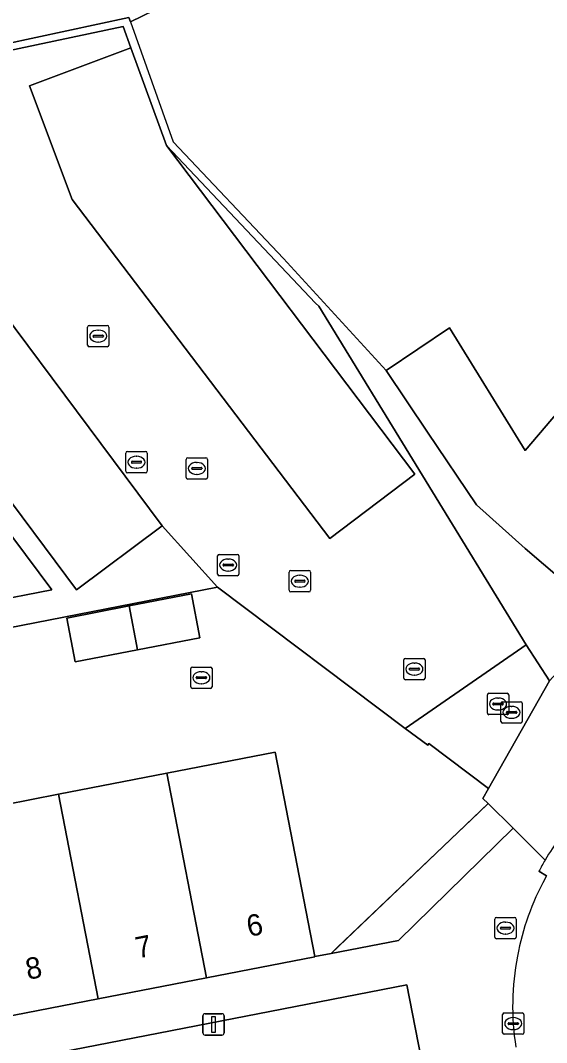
# Model space of a CAD drawing. Extents: x 162172 to 163187, y 382874 to 383685.
# Drawn here: x 163045.92 to 163070.59, y 383450.29 to 383498.17 of the extents above; entities that cross this region are included whole.
import ezdxf

# ---------------------------------------------------------------- set-up
doc = ezdxf.new("R2010")
doc.units = 0
for name, color, linetype in [('IMGEO_Erf', 7, 'Continuous'), ('IMGEO_Groenvoorziening', 7, 'Continuous'), ('IMGEO_Hek', 7, 'Continuous'), ('IMGEO_Kolk', 7, 'Continuous'), ('IMGEO_Lichtmast', 7, 'Continuous'), ('IMGEO_Muur', 7, 'Continuous'), ('IMGEO_Pand', 7, 'Continuous'), ('IMGEO_Pand_nummerreeks', 7, 'Continuous'), ('IMGEO_Parkeervlak_halfverhard', 7, 'Continuous'), ('IMGEO_Parkeervlak_open', 7, 'Continuous'), ('IMGEO_Rijbaan_lokaal_open', 7, 'Continuous'), ('IMGEO_Rioolput', 7, 'Continuous'), ('IMGEO_Voetpad_open', 7, 'Continuous')]:
    doc.layers.add(name, color=color, linetype=linetype)

msp = doc.modelspace()

# ---------------------------------------------------------------- linework, layer by layer
at = {"layer": 'IMGEO_Erf'}
for points in [[(163060.691, 383502.792), (163051.077, 383498.115), (163051.005, 383498.317), (163030.645, 383493.943)], [(163039.873, 383495.593), (163050.738, 383497.888), (163051.099, 383496.896), (163052.766, 383492.316), (163059.763, 383484.936), (163059.909, 383484.782), (163069.637, 383468.92), (163070.728, 383467.236)], [(163026.061, 383467.35), (163047.394, 383471.506), (163030.837, 383493.685)], [(163072.163, 383471.236), (163069.587, 383473.443), (163067.304, 383475.486), (163065.012, 383478.879), (163063.062, 383481.768), (163066.036, 383483.777), (163069.576, 383478.034), (163072.712, 383481.693)], [(163042.638, 383460.934), (163047.716, 383461.922), (163052.793, 383462.91), (163057.87, 383463.898), (163059.729, 383454.322), (163060.493, 383454.469), (163067.852, 383461.487), (163067.604, 383461.733), (163067.864, 383462.191), (163065.074, 383464.298), (163065.014, 383464.218), (163063.964, 383465.011), (163055.165, 383471.624), (163026.337, 383466.007)]]:
    msp.add_lwpolyline(points, dxfattribs=at)
msp.add_lwpolyline([(163048.101, 383470.18), (163051.019, 383470.749), (163053.937, 383471.318), (163054.333, 383469.257), (163051.42, 383468.691), (163048.489, 383468.121)], close=True, dxfattribs=at)
at = {"layer": 'IMGEO_Groenvoorziening'}
msp.add_lwpolyline([(163069.014, 383460.336), (163067.852, 383461.487), (163060.493, 383454.469), (163063.647, 383455.078)], close=True, dxfattribs=at)
at = {"layer": 'IMGEO_Hek'}
msp.add_lwpolyline([(163051.077, 383498.115), (163053.086, 383492.484), (163058.257, 383487.022), (163063.062, 383481.768)], dxfattribs=at)
at = {"layer": 'IMGEO_Kolk'}
for p, q in [((163049.146, 383483.885), (163049.998, 383483.885)), ((163049.071, 383482.959), (163049.071, 383483.811)), ((163049.33, 383483.379), (163049.33, 383483.391)), ((163049.373, 383483.428), (163049.771, 383483.428)), ((163049.559, 383483.665), (163049.584, 383483.665)), ((163049.814, 383483.391), (163049.814, 383483.379)), ((163050.072, 383483.811), (163050.072, 383482.959)), ((163049.998, 383482.885), (163049.146, 383482.885)), ((163049.768, 383483.342), (163049.37, 383483.342)), ((163049.582, 383483.105), (163049.557, 383483.105)), ((163053.768, 383477.687), (163054.62, 383477.687)), ((163053.693, 383476.761), (163053.693, 383477.613)), ((163053.952, 383477.181), (163053.952, 383477.193)), ((163054.39, 383477.144), (163053.992, 383477.144)), ((163053.995, 383477.23), (163054.393, 383477.23)), ((163054.181, 383477.467), (163054.206, 383477.467)), ((163054.436, 383477.193), (163054.436, 383477.181)), ((163054.694, 383477.613), (163054.694, 383476.761)), ((163054.62, 383476.687), (163053.768, 383476.687)), ((163054.204, 383476.907), (163054.179, 383476.907)), ((163058.597, 383472.405), (163059.449, 383472.405)), ((163058.522, 383471.479), (163058.522, 383472.331)), ((163058.781, 383471.899), (163058.781, 383471.911)), ((163058.824, 383471.948), (163059.222, 383471.948)), ((163059.01, 383472.185), (163059.035, 383472.185)), ((163059.265, 383471.911), (163059.265, 383471.899)), ((163059.523, 383472.331), (163059.523, 383471.479)), ((163059.449, 383471.405), (163058.597, 383471.405)), ((163059.219, 383471.862), (163058.821, 383471.862)), ((163059.033, 383471.625), (163059.008, 383471.625)), ((163063.892, 383467.362), (163063.892, 383468.214)), ((163063.967, 383468.288), (163064.819, 383468.288)), ((163064.38, 383468.068), (163064.405, 383468.068)), ((163064.893, 383468.214), (163064.893, 383467.362)), ((163053.908, 383466.958), (163053.908, 383467.81)), ((163053.983, 383467.884), (163054.835, 383467.884)), ((163054.396, 383467.664), (163054.421, 383467.664)), ((163054.909, 383467.81), (163054.909, 383466.958)), ((163064.151, 383467.782), (163064.151, 383467.794)), ((163064.589, 383467.745), (163064.191, 383467.745)), ((163064.194, 383467.831), (163064.592, 383467.831)), ((163064.635, 383467.794), (163064.635, 383467.782)), ((163054.167, 383467.378), (163054.167, 383467.39)), ((163054.605, 383467.341), (163054.207, 383467.341)), ((163054.21, 383467.427), (163054.608, 383467.427)), ((163054.419, 383467.104), (163054.394, 383467.104)), ((163054.651, 383467.39), (163054.651, 383467.378)), ((163064.819, 383467.288), (163063.967, 383467.288)), ((163064.403, 383467.508), (163064.378, 383467.508)), ((163054.835, 383466.884), (163053.983, 383466.884)), ((163068.523, 383450.755), (163068.523, 383451.607)), ((163068.598, 383451.681), (163069.45, 383451.681)), ((163069.011, 383451.461), (163069.036, 383451.461)), ((163069.524, 383451.607), (163069.524, 383450.755)), ((163068.782, 383451.175), (163068.782, 383451.187)), ((163069.22, 383451.138), (163068.822, 383451.138)), ((163068.825, 383451.224), (163069.223, 383451.224)), ((163069.034, 383450.901), (163069.009, 383450.901)), ((163069.266, 383451.187), (163069.266, 383451.175)), ((163069.45, 383450.681), (163068.598, 383450.681))]:
    msp.add_line(p, q, dxfattribs=at)
for points in [[(163049.146, 383483.885), (163049.998, 383483.885)], [(163049.071, 383482.959), (163049.071, 383483.811)], [(163050.072, 383483.811), (163050.072, 383482.959)], [(163049.998, 383482.885), (163049.146, 383482.885)], [(163053.768, 383477.687), (163054.62, 383477.687)], [(163053.693, 383476.761), (163053.693, 383477.613)], [(163054.694, 383477.613), (163054.694, 383476.761)], [(163054.62, 383476.687), (163053.768, 383476.687)], [(163058.597, 383472.405), (163059.449, 383472.405)], [(163058.522, 383471.479), (163058.522, 383472.331)], [(163059.523, 383472.331), (163059.523, 383471.479)], [(163059.449, 383471.405), (163058.597, 383471.405)], [(163063.892, 383467.362), (163063.892, 383468.214)], [(163063.967, 383468.288), (163064.819, 383468.288)], [(163064.893, 383468.214), (163064.893, 383467.362)], [(163053.908, 383466.958), (163053.908, 383467.81)], [(163053.983, 383467.884), (163054.835, 383467.884)], [(163054.909, 383467.81), (163054.909, 383466.958)], [(163064.819, 383467.288), (163063.967, 383467.288)], [(163054.835, 383466.884), (163053.983, 383466.884)], [(163068.523, 383450.755), (163068.523, 383451.607)], [(163068.598, 383451.681), (163069.45, 383451.681)], [(163069.524, 383451.607), (163069.524, 383450.755)], [(163069.45, 383450.681), (163068.598, 383450.681)]]:
    msp.add_lwpolyline(points, dxfattribs=at)
for centre, radius, start, end in [((163049.148, 383483.809), 0.0765, 91.552, 178.448), ((163049.148, 383483.809), 0.0765, 91.552, 178.448), ((163049.996, 383483.809), 0.0765, 1.552, 88.448), ((163049.996, 383483.809), 0.0765, 1.552, 88.448), ((163049.37, 383483.388), 0.0403, 85.8775, 175.7526), ((163049.367, 383483.378), 0.0366, 178.938, 274.7102), ((163049.771, 383483.385), 0.043, 264.8664, 352.4533), ((163049.775, 383483.39), 0.0386, 1.7309, 96.639), ((163049.148, 383482.961), 0.0765, 181.552, 268.448), ((163049.148, 383482.961), 0.0765, 181.552, 268.448), ((163049.996, 383482.961), 0.0765, 271.552, 358.448), ((163049.996, 383482.961), 0.0765, 271.552, 358.448), ((163053.77, 383477.611), 0.0765, 91.552, 178.448), ((163053.77, 383477.611), 0.0765, 91.552, 178.448), ((163054.618, 383477.611), 0.0765, 1.552, 88.448), ((163054.618, 383477.611), 0.0765, 1.552, 88.448), ((163053.992, 383477.19), 0.0403, 85.8775, 175.7526), ((163053.989, 383477.18), 0.0366, 178.938, 274.7102), ((163054.393, 383477.187), 0.043, 264.8664, 352.4533), ((163054.397, 383477.192), 0.0386, 1.7309, 96.639), ((163053.77, 383476.763), 0.0765, 181.552, 268.448), ((163053.77, 383476.763), 0.0765, 181.552, 268.448), ((163054.618, 383476.763), 0.0765, 271.552, 358.448), ((163054.618, 383476.763), 0.0765, 271.552, 358.448), ((163058.599, 383472.329), 0.0765, 91.552, 178.448), ((163058.599, 383472.329), 0.0765, 91.552, 178.448), ((163059.447, 383472.329), 0.0765, 1.552, 88.448), ((163059.447, 383472.329), 0.0765, 1.552, 88.448), ((163058.821, 383471.908), 0.0403, 85.8775, 175.7526), ((163058.818, 383471.898), 0.0366, 178.938, 274.7102), ((163059.222, 383471.905), 0.043, 264.8664, 352.4533), ((163059.226, 383471.91), 0.0386, 1.7309, 96.639), ((163058.599, 383471.481), 0.0765, 181.552, 268.448), ((163058.599, 383471.481), 0.0765, 181.552, 268.448), ((163059.447, 383471.481), 0.0765, 271.552, 358.448), ((163059.447, 383471.481), 0.0765, 271.552, 358.448), ((163063.969, 383468.212), 0.0765, 91.552, 178.448), ((163063.969, 383468.212), 0.0765, 91.552, 178.448), ((163064.817, 383468.212), 0.0765, 1.552, 88.448), ((163064.817, 383468.212), 0.0765, 1.552, 88.448), ((163053.985, 383467.808), 0.0765, 91.552, 178.448), ((163053.985, 383467.808), 0.0765, 91.552, 178.448), ((163054.833, 383467.808), 0.0765, 1.552, 88.448), ((163054.833, 383467.808), 0.0765, 1.552, 88.448), ((163064.191, 383467.791), 0.0403, 85.8775, 175.7526), ((163064.188, 383467.781), 0.0366, 178.938, 274.7102), ((163064.592, 383467.788), 0.043, 264.8664, 352.4533), ((163064.596, 383467.793), 0.0386, 1.7309, 96.639), ((163054.207, 383467.387), 0.0403, 85.8775, 175.7526), ((163054.204, 383467.377), 0.0366, 178.938, 274.7102), ((163054.608, 383467.384), 0.043, 264.8664, 352.4533), ((163054.612, 383467.389), 0.0386, 1.7309, 96.639), ((163063.969, 383467.364), 0.0765, 181.552, 268.448), ((163063.969, 383467.364), 0.0765, 181.552, 268.448), ((163064.817, 383467.364), 0.0765, 271.552, 358.448), ((163064.817, 383467.364), 0.0765, 271.552, 358.448), ((163053.985, 383466.96), 0.0765, 181.552, 268.448), ((163053.985, 383466.96), 0.0765, 181.552, 268.448), ((163054.833, 383466.96), 0.0765, 271.552, 358.448), ((163054.833, 383466.96), 0.0765, 271.552, 358.448), ((163068.6, 383451.605), 0.0765, 91.552, 178.448), ((163068.6, 383451.605), 0.0765, 91.552, 178.448), ((163069.448, 383451.605), 0.0765, 1.552, 88.448), ((163069.448, 383451.605), 0.0765, 1.552, 88.448), ((163068.822, 383451.184), 0.0403, 85.8775, 175.7526), ((163068.819, 383451.174), 0.0366, 178.938, 274.7102), ((163069.223, 383451.181), 0.043, 264.8664, 352.4533), ((163069.227, 383451.186), 0.0386, 1.7309, 96.639), ((163068.6, 383450.757), 0.0765, 181.552, 268.448), ((163068.6, 383450.757), 0.0765, 181.552, 268.448), ((163069.448, 383450.757), 0.0765, 271.552, 358.448), ((163069.448, 383450.757), 0.0765, 271.552, 358.448)]:
    msp.add_arc(centre, radius, start, end, dxfattribs=at)
for centre, major_axis, ratio, start_param, end_param in [((163049.558, 383483.385), (-0.387, 0.002), 0.722429, 4.712389, 7.853982), ((163049.583, 383483.385), (-0.39, 0.002), 0.717154, 1.570796, 4.712389), ((163054.18, 383477.187), (-0.387, 0.002), 0.722429, 4.712389, 7.853982), ((163054.205, 383477.187), (-0.39, 0.002), 0.717154, 1.570796, 4.712389), ((163059.009, 383471.905), (-0.387, 0.002), 0.722429, 4.712389, 7.853982), ((163059.034, 383471.905), (-0.39, 0.002), 0.717154, 1.570796, 4.712389), ((163064.379, 383467.788), (-0.387, 0.002), 0.722429, 4.712389, 7.853982), ((163064.404, 383467.788), (-0.39, 0.002), 0.717154, 1.570796, 4.712389), ((163054.395, 383467.384), (-0.387, 0.002), 0.722429, 4.712389, 7.853982), ((163054.42, 383467.384), (-0.39, 0.002), 0.717154, 1.570796, 4.712389), ((163069.01, 383451.181), (-0.387, 0.002), 0.722429, 4.712389, 7.853982), ((163069.035, 383451.181), (-0.39, 0.002), 0.717154, 1.570796, 4.712389)]:
    msp.add_ellipse(centre, major_axis=major_axis, ratio=ratio, start_param=start_param, end_param=end_param, dxfattribs=at)
at = {"layer": 'IMGEO_Lichtmast'}
for p, q in [((163054.482, 383450.746), (163054.482, 383451.546)), ((163054.482, 383451.546), (163054.482, 383450.746)), ((163054.582, 383451.646), (163055.372, 383451.646)), ((163055.372, 383451.646), (163054.582, 383451.646)), ((163055.472, 383451.546), (163055.472, 383450.746)), ((163055.472, 383450.746), (163055.472, 383451.546)), ((163055.372, 383450.646), (163054.582, 383450.646)), ((163054.582, 383450.646), (163055.372, 383450.646))]:
    msp.add_line(p, q, dxfattribs=at)
msp.add_lwpolyline([(163054.902, 383451.521), (163055.052, 383451.521), (163055.052, 383450.771), (163054.902, 383450.771), (163054.902, 383451.521)], dxfattribs=at)
for centre, start, end in [((163054.582, 383451.546), 90, 180), ((163054.582, 383451.546), 90, 180), ((163055.372, 383451.546), 0, 90), ((163055.372, 383451.546), 360, 90), ((163054.582, 383450.746), 180, 270), ((163054.582, 383450.746), 180, 270), ((163055.372, 383450.746), 270, 0), ((163055.372, 383450.746), 270, 0)]:
    msp.add_arc(centre, 0.1, start, end, dxfattribs=at)
at = {"layer": 'IMGEO_Muur'}
for points in [[(163066.58, 383507.149), (163061.546, 383503.208), (163061.109, 383502.996), (163060.691, 383502.792), (163051.077, 383498.115)], [(163059.728, 383454.329), (163060.493, 383454.469), (163060.778, 383454.741), (163067.419, 383461.074), (163067.852, 383461.487)]]:
    msp.add_lwpolyline(points, dxfattribs=at)
at = {"layer": 'IMGEO_Pand'}
for points in [[(163063.062, 383481.768), (163065.012, 383478.879), (163067.304, 383475.486), (163069.587, 383473.443), (163072.163, 383471.236), (163073.384, 383470.19), (163078.815, 383476.497), (163075.018, 383479.75), (163072.712, 383481.693), (163069.576, 383478.034), (163066.036, 383483.777)], [(163053.937, 383471.318), (163051.019, 383470.749), (163051.42, 383468.691), (163054.333, 383469.257)], [(163051.019, 383470.749), (163048.101, 383470.18), (163048.489, 383468.121), (163051.42, 383468.691)], [(163057.87, 383463.898), (163052.793, 383462.91), (163054.653, 383453.327), (163059.731, 383454.313), (163059.729, 383454.322)], [(163052.793, 383462.91), (163047.716, 383461.922), (163049.576, 383452.342), (163054.653, 383453.327)], [(163047.716, 383461.922), (163042.638, 383460.934), (163044.498, 383451.356), (163049.576, 383452.342)]]:
    msp.add_lwpolyline(points, close=True, dxfattribs=at)
at = {"layer": 'IMGEO_Parkeervlak_halfverhard'}
for points in [[(163052.766, 383492.316), (163051.099, 383496.896), (163046.356, 383495.105), (163048.351, 383489.786), (163060.42, 383473.912), (163064.413, 383476.925)], [(163040.073, 383494.662), (163035.127, 383493.593), (163036.4, 383487.798), (163048.552, 383471.507), (163052.565, 383474.505), (163041.102, 383489.862)]]:
    msp.add_lwpolyline(points, close=True, dxfattribs=at)
at = {"layer": 'IMGEO_Parkeervlak_open'}
msp.add_lwpolyline([(163005.56, 383505.82), (163013.308, 383490.073), (163015.007, 383490.927), (163017.898, 383491.204), (163030.645, 383493.943), (163051.005, 383498.317), (163051.077, 383498.115), (163060.691, 383502.792)], dxfattribs=at)
at = {"layer": 'IMGEO_Rijbaan_lokaal_open'}
for points in [[(163052.766, 383492.316), (163064.413, 383476.925), (163060.42, 383473.912), (163048.351, 383489.786), (163046.356, 383495.105), (163051.099, 383496.896), (163050.738, 383497.888), (163039.873, 383495.593), (163040.073, 383494.662), (163041.102, 383489.862), (163052.565, 383474.505), (163055.165, 383471.624), (163063.964, 383465.011), (163069.637, 383468.92), (163059.909, 383484.782), (163059.763, 383484.936)], [(163070.728, 383467.236), (163069.637, 383468.92), (163063.964, 383465.011), (163065.014, 383464.218), (163065.074, 383464.298), (163067.864, 383462.191)]]:
    msp.add_lwpolyline(points, close=True, dxfattribs=at)
msp.add_lwpolyline([(163070.587, 383458.108), (163070.553, 383458.047), (163070.52, 383457.986)], dxfattribs=at)
for centre, radius, start, end in [((163081.544, 383451.989), 12.549, 151.4545, 169.194), ((163081.446, 383452.008), 12.449, 169.1945, 188.8954)]:
    msp.add_arc(centre, radius, start, end, dxfattribs=at)
at = {"layer": 'IMGEO_Rioolput'}
for p, q in [((163050.865, 383477.053), (163050.865, 383477.905)), ((163050.94, 383477.979), (163051.792, 383477.979)), ((163051.353, 383477.759), (163051.378, 383477.759)), ((163051.866, 383477.905), (163051.866, 383477.053)), ((163051.124, 383477.473), (163051.124, 383477.485)), ((163051.562, 383477.436), (163051.164, 383477.436)), ((163051.167, 383477.522), (163051.565, 383477.522)), ((163051.376, 383477.199), (163051.351, 383477.199)), ((163051.608, 383477.485), (163051.608, 383477.473)), ((163051.792, 383476.979), (163050.94, 383476.979)), ((163055.163, 383472.236), (163055.163, 383473.088)), ((163055.238, 383473.162), (163056.09, 383473.162)), ((163055.651, 383472.942), (163055.676, 383472.942)), ((163056.164, 383473.088), (163056.164, 383472.236)), ((163055.422, 383472.656), (163055.422, 383472.668)), ((163055.86, 383472.619), (163055.462, 383472.619)), ((163055.465, 383472.705), (163055.863, 383472.705)), ((163055.674, 383472.382), (163055.649, 383472.382)), ((163055.906, 383472.668), (163055.906, 383472.656)), ((163056.09, 383472.162), (163055.238, 383472.162)), ((163067.888, 383466.653), (163068.74, 383466.653)), ((163067.813, 383465.727), (163067.813, 383466.579)), ((163068.072, 383466.147), (163068.072, 383466.159)), ((163068.115, 383466.196), (163068.513, 383466.196)), ((163068.301, 383466.433), (163068.326, 383466.433)), ((163068.444, 383465.335), (163068.444, 383466.187)), ((163068.519, 383466.261), (163069.371, 383466.261)), ((163068.556, 383466.159), (163068.556, 383466.147)), ((163068.814, 383466.579), (163068.814, 383465.727)), ((163069.445, 383466.187), (163069.445, 383465.335)), ((163068.74, 383465.653), (163067.888, 383465.653)), ((163068.51, 383466.11), (163068.112, 383466.11)), ((163068.324, 383465.873), (163068.299, 383465.873)), ((163068.703, 383465.755), (163068.703, 383465.767)), ((163069.141, 383465.718), (163068.743, 383465.718)), ((163068.746, 383465.804), (163069.144, 383465.804)), ((163068.932, 383466.041), (163068.957, 383466.041)), ((163069.187, 383465.767), (163069.187, 383465.755)), ((163069.371, 383465.261), (163068.519, 383465.261)), ((163068.955, 383465.481), (163068.93, 383465.481)), ((163068.161, 383455.229), (163068.161, 383456.081)), ((163068.236, 383456.155), (163069.088, 383456.155)), ((163069.162, 383456.081), (163069.162, 383455.229)), ((163068.42, 383455.649), (163068.42, 383455.661)), ((163068.858, 383455.612), (163068.46, 383455.612)), ((163068.463, 383455.698), (163068.861, 383455.698)), ((163068.649, 383455.935), (163068.674, 383455.935)), ((163068.904, 383455.661), (163068.904, 383455.649)), ((163069.088, 383455.155), (163068.236, 383455.155)), ((163068.672, 383455.375), (163068.647, 383455.375))]:
    msp.add_line(p, q, dxfattribs=at)
for points in [[(163050.865, 383477.053), (163050.865, 383477.905)], [(163050.94, 383477.979), (163051.792, 383477.979)], [(163051.866, 383477.905), (163051.866, 383477.053)], [(163051.792, 383476.979), (163050.94, 383476.979)], [(163055.163, 383472.236), (163055.163, 383473.088)], [(163055.238, 383473.162), (163056.09, 383473.162)], [(163056.164, 383473.088), (163056.164, 383472.236)], [(163056.09, 383472.162), (163055.238, 383472.162)], [(163067.888, 383466.653), (163068.74, 383466.653)], [(163067.813, 383465.727), (163067.813, 383466.579)], [(163068.444, 383465.335), (163068.444, 383466.187)], [(163068.519, 383466.261), (163069.371, 383466.261)], [(163068.814, 383466.579), (163068.814, 383465.727)], [(163069.445, 383466.187), (163069.445, 383465.335)], [(163068.74, 383465.653), (163067.888, 383465.653)], [(163069.371, 383465.261), (163068.519, 383465.261)], [(163068.161, 383455.229), (163068.161, 383456.081)], [(163068.236, 383456.155), (163069.088, 383456.155)], [(163069.162, 383456.081), (163069.162, 383455.229)], [(163069.088, 383455.155), (163068.236, 383455.155)]]:
    msp.add_lwpolyline(points, dxfattribs=at)
for centre, radius, start, end in [((163050.942, 383477.903), 0.0765, 91.552, 178.448), ((163050.942, 383477.903), 0.0765, 91.552, 178.448), ((163051.79, 383477.903), 0.0765, 1.552, 88.448), ((163051.79, 383477.903), 0.0765, 1.552, 88.448), ((163051.164, 383477.482), 0.0403, 85.8775, 175.7526), ((163051.161, 383477.472), 0.0366, 178.938, 274.7102), ((163051.565, 383477.479), 0.043, 264.8664, 352.4533), ((163051.569, 383477.484), 0.0386, 1.7309, 96.639), ((163050.942, 383477.055), 0.0765, 181.552, 268.448), ((163050.942, 383477.055), 0.0765, 181.552, 268.448), ((163051.79, 383477.055), 0.0765, 271.552, 358.448), ((163051.79, 383477.055), 0.0765, 271.552, 358.448), ((163055.24, 383473.086), 0.0765, 91.552, 178.448), ((163055.24, 383473.086), 0.0765, 91.552, 178.448), ((163056.088, 383473.086), 0.0765, 1.552, 88.448), ((163056.088, 383473.086), 0.0765, 1.552, 88.448), ((163055.462, 383472.665), 0.0403, 85.8775, 175.7526), ((163055.459, 383472.655), 0.0366, 178.938, 274.7102), ((163055.863, 383472.662), 0.043, 264.8664, 352.4533), ((163055.867, 383472.667), 0.0386, 1.7309, 96.639), ((163055.24, 383472.238), 0.0765, 181.552, 268.448), ((163055.24, 383472.238), 0.0765, 181.552, 268.448), ((163056.088, 383472.238), 0.0765, 271.552, 358.448), ((163056.088, 383472.238), 0.0765, 271.552, 358.448), ((163067.89, 383466.577), 0.0765, 91.552, 178.448), ((163067.89, 383466.577), 0.0765, 91.552, 178.448), ((163068.738, 383466.577), 0.0765, 1.552, 88.448), ((163068.738, 383466.577), 0.0765, 1.552, 88.448), ((163068.112, 383466.156), 0.0403, 85.8775, 175.7526), ((163068.109, 383466.146), 0.0366, 178.938, 274.7102), ((163068.521, 383466.185), 0.0765, 91.552, 178.448), ((163068.521, 383466.185), 0.0765, 91.552, 178.448), ((163068.513, 383466.153), 0.043, 264.8664, 352.4533), ((163068.517, 383466.158), 0.0386, 1.7309, 96.639), ((163069.369, 383466.185), 0.0765, 1.552, 88.448), ((163069.369, 383466.185), 0.0765, 1.552, 88.448), ((163067.89, 383465.729), 0.0765, 181.552, 268.448), ((163067.89, 383465.729), 0.0765, 181.552, 268.448), ((163068.743, 383465.764), 0.0403, 85.8775, 175.7526), ((163068.74, 383465.754), 0.0366, 178.938, 274.7102), ((163068.738, 383465.729), 0.0765, 271.552, 358.448), ((163068.738, 383465.729), 0.0765, 271.552, 358.448), ((163069.144, 383465.761), 0.043, 264.8664, 352.4533), ((163069.148, 383465.766), 0.0386, 1.7309, 96.639), ((163068.521, 383465.337), 0.0765, 181.552, 268.448), ((163068.521, 383465.337), 0.0765, 181.552, 268.448), ((163069.369, 383465.337), 0.0765, 271.552, 358.448), ((163069.369, 383465.337), 0.0765, 271.552, 358.448), ((163068.238, 383456.079), 0.0765, 91.552, 178.448), ((163068.238, 383456.079), 0.0765, 91.552, 178.448), ((163069.086, 383456.079), 0.0765, 1.552, 88.448), ((163069.086, 383456.079), 0.0765, 1.552, 88.448), ((163068.46, 383455.658), 0.0403, 85.8775, 175.7526), ((163068.457, 383455.648), 0.0366, 178.938, 274.7102), ((163068.861, 383455.655), 0.043, 264.8664, 352.4533), ((163068.865, 383455.66), 0.0386, 1.7309, 96.639), ((163068.238, 383455.231), 0.0765, 181.552, 268.448), ((163068.238, 383455.231), 0.0765, 181.552, 268.448), ((163069.086, 383455.231), 0.0765, 271.552, 358.448), ((163069.086, 383455.231), 0.0765, 271.552, 358.448)]:
    msp.add_arc(centre, radius, start, end, dxfattribs=at)
for centre, major_axis, ratio, start_param, end_param in [((163051.352, 383477.479), (-0.387, 0.002), 0.722429, 4.712389, 7.853982), ((163051.377, 383477.479), (-0.39, 0.002), 0.717154, 1.570796, 4.712389), ((163055.65, 383472.662), (-0.387, 0.002), 0.722429, 4.712389, 7.853982), ((163055.675, 383472.662), (-0.39, 0.002), 0.717154, 1.570796, 4.712389), ((163068.3, 383466.153), (-0.387, 0.002), 0.722429, 4.712389, 7.853982), ((163068.325, 383466.153), (-0.39, 0.002), 0.717154, 1.570796, 4.712389), ((163068.931, 383465.761), (-0.387, 0.002), 0.722429, 4.712389, 7.853982), ((163068.956, 383465.761), (-0.39, 0.002), 0.717154, 1.570796, 4.712389), ((163068.648, 383455.655), (-0.387, 0.002), 0.722429, 4.712389, 7.853982), ((163068.673, 383455.655), (-0.39, 0.002), 0.717154, 1.570796, 4.712389)]:
    msp.add_ellipse(centre, major_axis=major_axis, ratio=ratio, start_param=start_param, end_param=end_param, dxfattribs=at)
at = {"layer": 'IMGEO_Voetpad_open'}
for points in [[(163052.565, 383474.505), (163048.552, 383471.507), (163036.4, 383487.798), (163035.127, 383493.593), (163040.073, 383494.662), (163039.873, 383495.593), (163030.837, 383493.685), (163047.394, 383471.506), (163026.061, 383467.35), (163026.337, 383466.007), (163055.165, 383471.624)], [(163064.036, 383453.001), (163022.765, 383444.979), (163022.726, 383444.971), (163027.52, 383435.273), (163066.043, 383442.77)]]:
    msp.add_lwpolyline(points, close=True, dxfattribs=at)
for points in [[(163075.182, 383465.65), (163072.126, 383468.791), (163070.728, 383467.236), (163067.864, 383462.191), (163067.604, 383461.733), (163067.852, 383461.487), (163069.014, 383460.336), (163070.52, 383458.843)], [(163070.52, 383458.843), (163069.014, 383460.336), (163063.647, 383455.078), (163060.493, 383454.469), (163059.729, 383454.322), (163059.731, 383454.313), (163054.653, 383453.327), (163049.576, 383452.342), (163044.498, 383451.356), (163039.42, 383450.37), (163034.342, 383449.384), (163029.265, 383448.399), (163024.187, 383447.413), (163021.781, 383446.945), (163022.765, 383444.979), (163064.036, 383453.001), (163066.043, 383442.77), (163027.52, 383435.273), (163027.815, 383434.545), (163028.318, 383434.615), (163064.986, 383441.78), (163065.826, 383441.969)], [(163070.23, 383458.315), (163070.587, 383458.108)], [(163070.52, 383457.986), (163070.553, 383458.047), (163070.587, 383458.108), (163070.23, 383458.315)]]:
    msp.add_lwpolyline(points, dxfattribs=at)
for centre, radius, start, end in [((163078.693, 383454.007), 9.497, 134.2447, 149.3868), ((163078.693, 383454.007), 9.497, 134.2447, 149.3868), ((163079.27, 383453.694), 10.153, 149.5225, 152.9226), ((163079.27, 383453.694), 10.153, 149.5225, 152.9226), ((163081.544, 383451.989), 12.549, 151.4545, 169.194), ((163081.446, 383452.008), 12.449, 169.1945, 188.8954)]:
    msp.add_arc(centre, radius, start, end, dxfattribs=at)

# ---------------------------------------------------------------- texts
at = {"layer": 'IMGEO_Pand_nummerreeks'}
for s, p in [('6', (163056.631, 383455.24)), ('7', (163051.419, 383454.228)), ('8', (163046.271, 383453.228))]:
    msp.add_text(s, height=1, rotation=10.9836, dxfattribs=at).set_placement(p)

doc.saveas('drawing.dxf')
